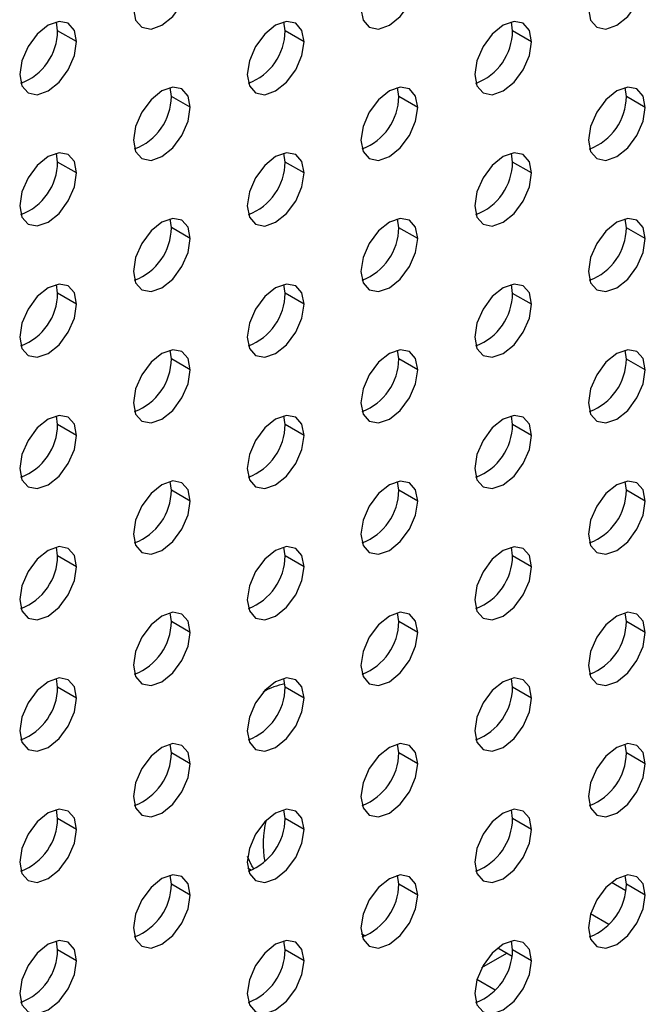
# Model space of a CAD drawing. Header units: millimetres. Extents: x 0 to 1118, y 0 to 864.
# Tile 400 of 438: x 1032.37 to 1034.7, y 688.9 to 692.58. Entities that reach past the tile are written whole.
import ezdxf

# ---------------------------------------------------------------- set-up
doc = ezdxf.new("R2010")
doc.units = ezdxf.units.MM

msp = doc.modelspace()

# ---------------------------------------------------------------- linework, layer by layer
at = {"color": 7, "linetype": 'Continuous', "lineweight": 25}
for p, q in [((1032.5092, 692.5375), (1032.5046, 692.5704)), ((1033.3577, 692.5374), (1033.3531, 692.5703)), ((1034.2062, 692.5373), (1034.2016, 692.5703)), ((1032.5799, 692.4967), (1032.5092, 692.5375)), ((1033.4284, 692.4966), (1033.3577, 692.5374)), ((1034.2769, 692.4965), (1034.2062, 692.5373)), ((1032.9334, 692.2925), (1032.9289, 692.3254)), ((1033.0041, 692.2517), (1032.9334, 692.2925)), ((1033.782, 692.2924), (1033.7774, 692.3253)), ((1033.8527, 692.2516), (1033.782, 692.2924)), ((1034.6305, 692.2923), (1034.6259, 692.3253)), ((1034.7012, 692.2515), (1034.6305, 692.2923)), ((1032.5092, 692.0476), (1032.5046, 692.0805)), ((1033.3577, 692.0475), (1033.3531, 692.0804)), ((1034.2062, 692.0474), (1034.2016, 692.0803)), ((1032.5799, 692.0067), (1032.5092, 692.0476)), ((1033.4284, 692.0067), (1033.3577, 692.0475)), ((1034.2769, 692.0066), (1034.2062, 692.0474)), ((1032.9334, 691.8026), (1032.9289, 691.8355)), ((1033.782, 691.8025), (1033.7774, 691.8354)), ((1034.6305, 691.8024), (1034.6259, 691.8353)), ((1033.0041, 691.7617), (1032.9334, 691.8026)), ((1033.8527, 691.7617), (1033.782, 691.8025)), ((1034.7012, 691.7616), (1034.6305, 691.8024)), ((1032.5092, 691.5576), (1032.5046, 691.5906)), ((1032.5799, 691.5168), (1032.5092, 691.5576)), ((1033.3577, 691.5576), (1033.3531, 691.5905)), ((1033.4284, 691.5167), (1033.3577, 691.5576)), ((1034.2062, 691.5575), (1034.2016, 691.5904)), ((1034.2769, 691.5167), (1034.2062, 691.5575)), ((1032.9334, 691.3126), (1032.9289, 691.3456)), ((1033.782, 691.3126), (1033.7774, 691.3455)), ((1034.6305, 691.3125), (1034.6259, 691.3454)), ((1033.0041, 691.2718), (1032.9334, 691.3126)), ((1033.8527, 691.2717), (1033.782, 691.3126)), ((1034.7012, 691.2717), (1034.6305, 691.3125)), ((1032.5092, 691.0677), (1032.5046, 691.1006)), ((1033.3577, 691.0676), (1033.3531, 691.1006)), ((1034.2062, 691.0676), (1034.2016, 691.1005)), ((1032.5799, 691.0269), (1032.5092, 691.0677)), ((1033.4284, 691.0268), (1033.3577, 691.0676)), ((1034.2769, 691.0267), (1034.2062, 691.0676)), ((1032.9334, 690.8227), (1032.9289, 690.8556)), ((1033.0041, 690.7819), (1032.9334, 690.8227)), ((1033.782, 690.8226), (1033.7774, 690.8556)), ((1033.8527, 690.7818), (1033.782, 690.8226)), ((1034.6305, 690.8226), (1034.6259, 690.8555)), ((1034.7012, 690.7817), (1034.6305, 690.8226)), ((1032.5092, 690.5778), (1032.5046, 690.6107)), ((1033.3577, 690.5777), (1033.3531, 690.6106)), ((1034.2062, 690.5776), (1034.2016, 690.6106)), ((1032.5799, 690.537), (1032.5092, 690.5778)), ((1033.4284, 690.5369), (1033.3577, 690.5777)), ((1034.2769, 690.5368), (1034.2062, 690.5776)), ((1032.9334, 690.3328), (1032.9289, 690.3657)), ((1033.782, 690.3327), (1033.7774, 690.3656)), ((1034.6305, 690.3326), (1034.6259, 690.3656)), ((1033.0041, 690.292), (1032.9334, 690.3328)), ((1033.8527, 690.2919), (1033.782, 690.3327)), ((1034.7012, 690.2918), (1034.6305, 690.3326)), ((1032.5092, 690.0879), (1032.5046, 690.1208)), ((1032.5799, 690.047), (1032.5092, 690.0879)), ((1033.3577, 690.0878), (1033.3531, 690.1207)), ((1033.4284, 690.047), (1033.3577, 690.0878)), ((1034.2062, 690.0877), (1034.2016, 690.1206)), ((1034.2769, 690.0469), (1034.2062, 690.0877)), ((1032.9334, 689.8429), (1032.9289, 689.8758)), ((1033.782, 689.8428), (1033.7774, 689.8757)), ((1034.6305, 689.8427), (1034.6259, 689.8756)), ((1033.0041, 689.802), (1032.9334, 689.8429)), ((1033.8527, 689.802), (1033.782, 689.8428)), ((1034.7012, 689.8019), (1034.6305, 689.8427)), ((1032.5092, 689.5979), (1032.5046, 689.6309)), ((1033.3577, 689.5979), (1033.3531, 689.6308)), ((1034.2062, 689.5978), (1034.2016, 689.6307)), ((1032.5799, 689.5571), (1032.5092, 689.5979)), ((1033.4284, 689.557), (1033.3577, 689.5979)), ((1034.2769, 689.557), (1034.2062, 689.5978)), ((1033.2318, 689.4049), (1033.2181, 689.4128)), ((1032.9334, 689.3529), (1032.9289, 689.3859)), ((1033.0041, 689.3121), (1032.9334, 689.3529)), ((1033.782, 689.3529), (1033.7774, 689.3858)), ((1033.8527, 689.312), (1033.782, 689.3529)), ((1034.5755, 689.3598), (1034.6287, 689.3291)), ((1034.6305, 689.3528), (1034.6259, 689.3857)), ((1034.7012, 689.312), (1034.6305, 689.3528)), ((1034.5655, 689.2023), (1034.4973, 689.2417)), ((1032.5092, 689.108), (1032.5046, 689.1409)), ((1033.3577, 689.1079), (1033.3531, 689.1409)), ((1033.6424, 689.1678), (1033.6561, 689.1599)), ((1033.6561, 689.1599), (1033.6424, 689.1678)), ((1034.2062, 689.1079), (1034.2016, 689.1408)), ((1032.5799, 689.0672), (1032.5092, 689.108)), ((1033.4284, 689.0671), (1033.3577, 689.1079)), ((1034.0916, 689.0414), (1034.185, 689.0953)), ((1034.1512, 689.1148), (1034.2044, 689.0842)), ((1034.185, 689.0953), (1034.2044, 689.0841)), ((1034.2769, 689.067), (1034.2062, 689.1079)), ((1034.1412, 688.9574), (1034.073, 688.9967))]:
    msp.add_line(p, q, dxfattribs=at)
at = {"color": 7, "linetype": 'Continuous', "lineweight": 25, "flags": 128}
for points in [[(1032.792, 692.6191), (1032.8001, 692.5769), (1032.8231, 692.5505), (1032.8575, 692.5438), (1032.8981, 692.5579), (1032.9387, 692.5906), (1032.9731, 692.6371), (1032.9961, 692.6901), (1033.0041, 692.7416)], [(1033.6405, 692.6191), (1033.6486, 692.5768), (1033.6716, 692.5504), (1033.706, 692.5437), (1033.7466, 692.5578), (1033.7872, 692.5906), (1033.8216, 692.637), (1033.8446, 692.69), (1033.8527, 692.7415)], [(1034.4891, 692.619), (1034.4971, 692.5768), (1034.5201, 692.5503), (1034.5545, 692.5436), (1034.5951, 692.5577), (1034.6357, 692.5905), (1034.6701, 692.6369), (1034.6931, 692.6899), (1034.7012, 692.7414)], [(1032.5799, 692.4967), (1032.5718, 692.5389), (1032.5488, 692.5653), (1032.5144, 692.572), (1032.4738, 692.5579), (1032.4332, 692.5252), (1032.3988, 692.4787), (1032.3758, 692.4257), (1032.3677, 692.3742)], [(1033.4284, 692.4966), (1033.4203, 692.5388), (1033.3973, 692.5653), (1033.3629, 692.5719), (1033.3223, 692.5578), (1033.2817, 692.5251), (1033.2473, 692.4787), (1033.2243, 692.4257), (1033.2163, 692.3741)], [(1034.2769, 692.4965), (1034.2689, 692.5387), (1034.2459, 692.5652), (1034.2115, 692.5719), (1034.1709, 692.5578), (1034.1303, 692.525), (1034.0959, 692.4786), (1034.0729, 692.4256), (1034.0648, 692.374)], [(1032.3677, 692.3742), (1032.3758, 692.332), (1032.3988, 692.3055), (1032.4332, 692.2988), (1032.4738, 692.313), (1032.5144, 692.3457), (1032.5488, 692.3921), (1032.5718, 692.4451), (1032.5799, 692.4967)], [(1033.2163, 692.3741), (1033.2243, 692.3319), (1033.2473, 692.3055), (1033.2817, 692.2988), (1033.3223, 692.3129), (1033.3629, 692.3456), (1033.3973, 692.392), (1033.4203, 692.4451), (1033.4284, 692.4966)], [(1034.0648, 692.374), (1034.0729, 692.3318), (1034.0959, 692.3054), (1034.1303, 692.2987), (1034.1709, 692.3128), (1034.2115, 692.3456), (1034.2459, 692.392), (1034.2689, 692.445), (1034.2769, 692.4965)], [(1033.0041, 692.2517), (1032.9961, 692.2939), (1032.9731, 692.3203), (1032.9387, 692.327), (1032.8981, 692.3129), (1032.8575, 692.2802), (1032.8231, 692.2337), (1032.8001, 692.1807), (1032.792, 692.1292)], [(1033.8527, 692.2516), (1033.8446, 692.2938), (1033.8216, 692.3203), (1033.7872, 692.3269), (1033.7466, 692.3128), (1033.706, 692.2801), (1033.6716, 692.2337), (1033.6486, 692.1807), (1033.6405, 692.1291)], [(1034.7012, 692.2515), (1034.6931, 692.2937), (1034.6701, 692.3202), (1034.6357, 692.3269), (1034.5951, 692.3128), (1034.5545, 692.28), (1034.5201, 692.2336), (1034.4971, 692.1806), (1034.4891, 692.129)], [(1032.792, 692.1292), (1032.8001, 692.087), (1032.8231, 692.0605), (1032.8575, 692.0538), (1032.8981, 692.068), (1032.9387, 692.1007), (1032.9731, 692.1471), (1032.9961, 692.2001), (1033.0041, 692.2517)], [(1033.6405, 692.1291), (1033.6486, 692.0869), (1033.6716, 692.0605), (1033.706, 692.0538), (1033.7466, 692.0679), (1033.7872, 692.1006), (1033.8216, 692.147), (1033.8446, 692.2001), (1033.8527, 692.2516)], [(1034.4891, 692.129), (1034.4971, 692.0868), (1034.5201, 692.0604), (1034.5545, 692.0537), (1034.5951, 692.0678), (1034.6357, 692.1006), (1034.6701, 692.147), (1034.6931, 692.2), (1034.7012, 692.2515)], [(1032.5799, 692.0067), (1032.5718, 692.049), (1032.5488, 692.0754), (1032.5144, 692.0821), (1032.4738, 692.068), (1032.4332, 692.0352), (1032.3988, 691.9888), (1032.3758, 691.9358), (1032.3677, 691.8843)], [(1033.4284, 692.0067), (1033.4203, 692.0489), (1033.3973, 692.0753), (1033.3629, 692.082), (1033.3223, 692.0679), (1033.2817, 692.0352), (1033.2473, 691.9887), (1033.2243, 691.9357), (1033.2163, 691.8842)], [(1034.2769, 692.0066), (1034.2689, 692.0488), (1034.2459, 692.0753), (1034.2115, 692.0819), (1034.1709, 692.0678), (1034.1303, 692.0351), (1034.0959, 691.9887), (1034.0729, 691.9357), (1034.0648, 691.8841)], [(1032.3677, 691.8843), (1032.3758, 691.8421), (1032.3988, 691.8156), (1032.4332, 691.8089), (1032.4738, 691.823), (1032.5144, 691.8558), (1032.5488, 691.9022), (1032.5718, 691.9552), (1032.5799, 692.0067)], [(1033.2163, 691.8842), (1033.2243, 691.842), (1033.2473, 691.8155), (1033.2817, 691.8088), (1033.3223, 691.823), (1033.3629, 691.8557), (1033.3973, 691.9021), (1033.4203, 691.9551), (1033.4284, 692.0067)], [(1034.0648, 691.8841), (1034.0729, 691.8419), (1034.0959, 691.8155), (1034.1303, 691.8088), (1034.1709, 691.8229), (1034.2115, 691.8556), (1034.2459, 691.902), (1034.2689, 691.9551), (1034.2769, 692.0066)], [(1033.0041, 691.7617), (1032.9961, 691.804), (1032.9731, 691.8304), (1032.9387, 691.8371), (1032.8981, 691.823), (1032.8575, 691.7902), (1032.8231, 691.7438), (1032.8001, 691.6908), (1032.792, 691.6393)], [(1033.8527, 691.7617), (1033.8446, 691.8039), (1033.8216, 691.8303), (1033.7872, 691.837), (1033.7466, 691.8229), (1033.706, 691.7902), (1033.6716, 691.7437), (1033.6486, 691.6907), (1033.6405, 691.6392)], [(1034.7012, 691.7616), (1034.6931, 691.8038), (1034.6701, 691.8303), (1034.6357, 691.8369), (1034.5951, 691.8228), (1034.5545, 691.7901), (1034.5201, 691.7437), (1034.4971, 691.6907), (1034.4891, 691.6391)], [(1032.792, 691.6393), (1032.8001, 691.5971), (1032.8231, 691.5706), (1032.8575, 691.5639), (1032.8981, 691.578), (1032.9387, 691.6108), (1032.9731, 691.6572), (1032.9961, 691.7102), (1033.0041, 691.7617)], [(1033.6405, 691.6392), (1033.6486, 691.597), (1033.6716, 691.5705), (1033.706, 691.5638), (1033.7466, 691.578), (1033.7872, 691.6107), (1033.8216, 691.6571), (1033.8446, 691.7101), (1033.8527, 691.7617)], [(1034.4891, 691.6391), (1034.4971, 691.5969), (1034.5201, 691.5704), (1034.5545, 691.5638), (1034.5951, 691.5779), (1034.6357, 691.6106), (1034.6701, 691.657), (1034.6931, 691.7101), (1034.7012, 691.7616)], [(1032.5799, 691.5168), (1032.5718, 691.559), (1032.5488, 691.5855), (1032.5144, 691.5922), (1032.4738, 691.5781), (1032.4332, 691.5453), (1032.3988, 691.4989), (1032.3758, 691.4459), (1032.3677, 691.3944)], [(1033.4284, 691.5167), (1033.4203, 691.559), (1033.3973, 691.5854), (1033.3629, 691.5921), (1033.3223, 691.578), (1033.2817, 691.5452), (1033.2473, 691.4988), (1033.2243, 691.4458), (1033.2163, 691.3943)], [(1034.2769, 691.5167), (1034.2689, 691.5589), (1034.2459, 691.5853), (1034.2115, 691.592), (1034.1709, 691.5779), (1034.1303, 691.5452), (1034.0959, 691.4987), (1034.0729, 691.4457), (1034.0648, 691.3942)], [(1032.3677, 691.3944), (1032.3758, 691.3521), (1032.3988, 691.3257), (1032.4332, 691.319), (1032.4738, 691.3331), (1032.5144, 691.3659), (1032.5488, 691.4123), (1032.5718, 691.4653), (1032.5799, 691.5168)], [(1033.2163, 691.3943), (1033.2243, 691.3521), (1033.2473, 691.3256), (1033.2817, 691.3189), (1033.3223, 691.333), (1033.3629, 691.3658), (1033.3973, 691.4122), (1033.4203, 691.4652), (1033.4284, 691.5167)], [(1034.0648, 691.3942), (1034.0729, 691.352), (1034.0959, 691.3255), (1034.1303, 691.3188), (1034.1709, 691.3329), (1034.2115, 691.3657), (1034.2459, 691.4121), (1034.2689, 691.4651), (1034.2769, 691.5167)], [(1033.0041, 691.2718), (1032.9961, 691.314), (1032.9731, 691.3405), (1032.9387, 691.3472), (1032.8981, 691.3331), (1032.8575, 691.3003), (1032.8231, 691.2539), (1032.8001, 691.2009), (1032.792, 691.1494)], [(1033.8527, 691.2717), (1033.8446, 691.3139), (1033.8216, 691.3404), (1033.7872, 691.3471), (1033.7466, 691.333), (1033.706, 691.3002), (1033.6716, 691.2538), (1033.6486, 691.2008), (1033.6405, 691.1493)], [(1034.7012, 691.2717), (1034.6931, 691.3139), (1034.6701, 691.3403), (1034.6357, 691.347), (1034.5951, 691.3329), (1034.5545, 691.3002), (1034.5201, 691.2537), (1034.4971, 691.2007), (1034.4891, 691.1492)], [(1032.792, 691.1494), (1032.8001, 691.1071), (1032.8231, 691.0807), (1032.8575, 691.074), (1032.8981, 691.0881), (1032.9387, 691.1209), (1032.9731, 691.1673), (1032.9961, 691.2203), (1033.0041, 691.2718)], [(1033.6405, 691.1493), (1033.6486, 691.1071), (1033.6716, 691.0806), (1033.706, 691.0739), (1033.7466, 691.088), (1033.7872, 691.1208), (1033.8216, 691.1672), (1033.8446, 691.2202), (1033.8527, 691.2717)], [(1034.4891, 691.1492), (1034.4971, 691.107), (1034.5201, 691.0805), (1034.5545, 691.0738), (1034.5951, 691.0879), (1034.6357, 691.1207), (1034.6701, 691.1671), (1034.6931, 691.2201), (1034.7012, 691.2717)], [(1032.5799, 691.0269), (1032.5718, 691.0691), (1032.5488, 691.0956), (1032.5144, 691.1023), (1032.4738, 691.0881), (1032.4332, 691.0554), (1032.3988, 691.009), (1032.3758, 690.956), (1032.3677, 690.9044)], [(1033.4284, 691.0268), (1033.4203, 691.069), (1033.3973, 691.0955), (1033.3629, 691.1022), (1033.3223, 691.0881), (1033.2817, 691.0553), (1033.2473, 691.0089), (1033.2243, 690.9559), (1033.2163, 690.9044)], [(1034.2769, 691.0267), (1034.2689, 691.0689), (1034.2459, 691.0954), (1034.2115, 691.1021), (1034.1709, 691.088), (1034.1303, 691.0552), (1034.0959, 691.0088), (1034.0729, 690.9558), (1034.0648, 690.9043)], [(1032.3677, 690.9044), (1032.3758, 690.8622), (1032.3988, 690.8358), (1032.4332, 690.8291), (1032.4738, 690.8432), (1032.5144, 690.8759), (1032.5488, 690.9224), (1032.5718, 690.9754), (1032.5799, 691.0269)], [(1033.2163, 690.9044), (1033.2243, 690.8621), (1033.2473, 690.8357), (1033.2817, 690.829), (1033.3223, 690.8431), (1033.3629, 690.8759), (1033.3973, 690.9223), (1033.4203, 690.9753), (1033.4284, 691.0268)], [(1034.0648, 690.9043), (1034.0729, 690.8621), (1034.0959, 690.8356), (1034.1303, 690.8289), (1034.1709, 690.843), (1034.2115, 690.8758), (1034.2459, 690.9222), (1034.2689, 690.9752), (1034.2769, 691.0267)], [(1033.0041, 690.7819), (1032.9961, 690.8241), (1032.9731, 690.8506), (1032.9387, 690.8573), (1032.8981, 690.8431), (1032.8575, 690.8104), (1032.8231, 690.764), (1032.8001, 690.711), (1032.792, 690.6594)], [(1033.8527, 690.7818), (1033.8446, 690.824), (1033.8216, 690.8505), (1033.7872, 690.8572), (1033.7466, 690.8431), (1033.706, 690.8103), (1033.6716, 690.7639), (1033.6486, 690.7109), (1033.6405, 690.6594)], [(1034.7012, 690.7817), (1034.6931, 690.8239), (1034.6701, 690.8504), (1034.6357, 690.8571), (1034.5951, 690.843), (1034.5545, 690.8102), (1034.5201, 690.7638), (1034.4971, 690.7108), (1034.4891, 690.6593)], [(1032.792, 690.6594), (1032.8001, 690.6172), (1032.8231, 690.5908), (1032.8575, 690.5841), (1032.8981, 690.5982), (1032.9387, 690.6309), (1032.9731, 690.6774), (1032.9961, 690.7304), (1033.0041, 690.7819)], [(1033.6405, 690.6594), (1033.6486, 690.6171), (1033.6716, 690.5907), (1033.706, 690.584), (1033.7466, 690.5981), (1033.7872, 690.6309), (1033.8216, 690.6773), (1033.8446, 690.7303), (1033.8527, 690.7818)], [(1034.4891, 690.6593), (1034.4971, 690.6171), (1034.5201, 690.5906), (1034.5545, 690.5839), (1034.5951, 690.598), (1034.6357, 690.6308), (1034.6701, 690.6772), (1034.6931, 690.7302), (1034.7012, 690.7817)], [(1032.5799, 690.537), (1032.5718, 690.5792), (1032.5488, 690.6056), (1032.5144, 690.6123), (1032.4738, 690.5982), (1032.4332, 690.5655), (1032.3988, 690.5191), (1032.3758, 690.466), (1032.3677, 690.4145)], [(1033.4284, 690.5369), (1033.4203, 690.5791), (1033.3973, 690.6056), (1033.3629, 690.6123), (1033.3223, 690.5981), (1033.2817, 690.5654), (1033.2473, 690.519), (1033.2243, 690.466), (1033.2163, 690.4144)], [(1034.2769, 690.5368), (1034.2689, 690.579), (1034.2459, 690.6055), (1034.2115, 690.6122), (1034.1709, 690.5981), (1034.1303, 690.5653), (1034.0959, 690.5189), (1034.0729, 690.4659), (1034.0648, 690.4144)], [(1032.3677, 690.4145), (1032.3758, 690.3723), (1032.3988, 690.3458), (1032.4332, 690.3392), (1032.4738, 690.3533), (1032.5144, 690.386), (1032.5488, 690.4324), (1032.5718, 690.4854), (1032.5799, 690.537)], [(1033.2163, 690.4144), (1033.2243, 690.3722), (1033.2473, 690.3458), (1033.2817, 690.3391), (1033.3223, 690.3532), (1033.3629, 690.3859), (1033.3973, 690.4324), (1033.4203, 690.4854), (1033.4284, 690.5369)], [(1034.0648, 690.4144), (1034.0729, 690.3721), (1034.0959, 690.3457), (1034.1303, 690.339), (1034.1709, 690.3531), (1034.2115, 690.3859), (1034.2459, 690.4323), (1034.2689, 690.4853), (1034.2769, 690.5368)], [(1033.0041, 690.292), (1032.9961, 690.3342), (1032.9731, 690.3606), (1032.9387, 690.3673), (1032.8981, 690.3532), (1032.8575, 690.3205), (1032.8231, 690.274), (1032.8001, 690.221), (1032.792, 690.1695)], [(1033.8527, 690.2919), (1033.8446, 690.3341), (1033.8216, 690.3606), (1033.7872, 690.3672), (1033.7466, 690.3531), (1033.706, 690.3204), (1033.6716, 690.274), (1033.6486, 690.221), (1033.6405, 690.1694)], [(1034.7012, 690.2918), (1034.6931, 690.334), (1034.6701, 690.3605), (1034.6357, 690.3672), (1034.5951, 690.3531), (1034.5545, 690.3203), (1034.5201, 690.2739), (1034.4971, 690.2209), (1034.4891, 690.1693)], [(1032.792, 690.1695), (1032.8001, 690.1273), (1032.8231, 690.1008), (1032.8575, 690.0941), (1032.8981, 690.1083), (1032.9387, 690.141), (1032.9731, 690.1874), (1032.9961, 690.2404), (1033.0041, 690.292)], [(1033.6405, 690.1694), (1033.6486, 690.1272), (1033.6716, 690.1008), (1033.706, 690.0941), (1033.7466, 690.1082), (1033.7872, 690.1409), (1033.8216, 690.1873), (1033.8446, 690.2404), (1033.8527, 690.2919)], [(1034.4891, 690.1693), (1034.4971, 690.1271), (1034.5201, 690.1007), (1034.5545, 690.094), (1034.5951, 690.1081), (1034.6357, 690.1409), (1034.6701, 690.1873), (1034.6931, 690.2403), (1034.7012, 690.2918)], [(1032.5799, 690.047), (1032.5718, 690.0893), (1032.5488, 690.1157), (1032.5144, 690.1224), (1032.4738, 690.1083), (1032.4332, 690.0755), (1032.3988, 690.0291), (1032.3758, 689.9761), (1032.3677, 689.9246)], [(1033.4284, 690.047), (1033.4203, 690.0892), (1033.3973, 690.1156), (1033.3629, 690.1223), (1033.3223, 690.1082), (1033.2817, 690.0755), (1033.2473, 690.029), (1033.2243, 689.976), (1033.2163, 689.9245)], [(1034.2769, 690.0469), (1034.2689, 690.0891), (1034.2459, 690.1156), (1034.2115, 690.1222), (1034.1709, 690.1081), (1034.1303, 690.0754), (1034.0959, 690.029), (1034.0729, 689.976), (1034.0648, 689.9244)], [(1032.3677, 689.9246), (1032.3758, 689.8824), (1032.3988, 689.8559), (1032.4332, 689.8492), (1032.4738, 689.8633), (1032.5144, 689.8961), (1032.5488, 689.9425), (1032.5718, 689.9955), (1032.5799, 690.047)], [(1033.2163, 689.9245), (1033.2243, 689.8823), (1033.2473, 689.8558), (1033.2817, 689.8491), (1033.3223, 689.8633), (1033.3629, 689.896), (1033.3973, 689.9424), (1033.4203, 689.9954), (1033.4284, 690.047)], [(1034.0648, 689.9244), (1034.0729, 689.8822), (1034.0959, 689.8558), (1034.1303, 689.8491), (1034.1709, 689.8632), (1034.2115, 689.8959), (1034.2459, 689.9423), (1034.2689, 689.9954), (1034.2769, 690.0469)], [(1033.0041, 689.802), (1032.9961, 689.8443), (1032.9731, 689.8707), (1032.9387, 689.8774), (1032.8981, 689.8633), (1032.8575, 689.8305), (1032.8231, 689.7841), (1032.8001, 689.7311), (1032.792, 689.6796)], [(1033.8527, 689.802), (1033.8446, 689.8442), (1033.8216, 689.8706), (1033.7872, 689.8773), (1033.7466, 689.8632), (1033.706, 689.8305), (1033.6716, 689.784), (1033.6486, 689.731), (1033.6405, 689.6795)], [(1034.7012, 689.8019), (1034.6931, 689.8441), (1034.6701, 689.8706), (1034.6357, 689.8772), (1034.5951, 689.8631), (1034.5545, 689.8304), (1034.5201, 689.784), (1034.4971, 689.731), (1034.4891, 689.6794)], [(1032.792, 689.6796), (1032.8001, 689.6374), (1032.8231, 689.6109), (1032.8575, 689.6042), (1032.8981, 689.6183), (1032.9387, 689.6511), (1032.9731, 689.6975), (1032.9961, 689.7505), (1033.0041, 689.802)], [(1033.6405, 689.6795), (1033.6486, 689.6373), (1033.6716, 689.6108), (1033.706, 689.6041), (1033.7466, 689.6183), (1033.7872, 689.651), (1033.8216, 689.6974), (1033.8446, 689.7504), (1033.8527, 689.802)], [(1034.4891, 689.6794), (1034.4971, 689.6372), (1034.5201, 689.6108), (1034.5545, 689.6041), (1034.5951, 689.6182), (1034.6357, 689.6509), (1034.6701, 689.6973), (1034.6931, 689.7504), (1034.7012, 689.8019)], [(1032.5799, 689.5571), (1032.5718, 689.5993), (1032.5488, 689.6258), (1032.5144, 689.6325), (1032.4738, 689.6184), (1032.4332, 689.5856), (1032.3988, 689.5392), (1032.3758, 689.4862), (1032.3677, 689.4347)], [(1033.4284, 689.557), (1033.4203, 689.5993), (1033.3973, 689.6257), (1033.3629, 689.6324), (1033.3223, 689.6183), (1033.2817, 689.5855), (1033.2473, 689.5391), (1033.2243, 689.4861), (1033.2163, 689.4346)], [(1034.2769, 689.557), (1034.2689, 689.5992), (1034.2459, 689.6256), (1034.2115, 689.6323), (1034.1709, 689.6182), (1034.1303, 689.5855), (1034.0959, 689.539), (1034.0729, 689.486), (1034.0648, 689.4345)], [(1032.3677, 689.4347), (1032.3758, 689.3925), (1032.3988, 689.366), (1032.4332, 689.3593), (1032.4738, 689.3734), (1032.5144, 689.4062), (1032.5488, 689.4526), (1032.5718, 689.5056), (1032.5799, 689.5571)], [(1033.2163, 689.4346), (1033.2243, 689.3924), (1033.2473, 689.3659), (1033.2817, 689.3592), (1033.3223, 689.3733), (1033.3629, 689.4061), (1033.3973, 689.4525), (1033.4203, 689.5055), (1033.4284, 689.557)], [(1034.0648, 689.4345), (1034.0729, 689.3923), (1034.0959, 689.3658), (1034.1303, 689.3591), (1034.1709, 689.3733), (1034.2115, 689.406), (1034.2459, 689.4524), (1034.2689, 689.5054), (1034.2769, 689.557)], [(1033.2424, 689.4093), (1033.2342, 689.4209), (1033.2177, 689.4555)], [(1033.0041, 689.3121), (1032.9961, 689.3543), (1032.9731, 689.3808), (1032.9387, 689.3875), (1032.8981, 689.3734), (1032.8575, 689.3406), (1032.8231, 689.2942), (1032.8001, 689.2412), (1032.792, 689.1897)], [(1033.8527, 689.312), (1033.8446, 689.3543), (1033.8216, 689.3807), (1033.7872, 689.3874), (1033.7466, 689.3733), (1033.706, 689.3405), (1033.6716, 689.2941), (1033.6486, 689.2411), (1033.6405, 689.1896)], [(1034.7012, 689.312), (1034.6931, 689.3542), (1034.6701, 689.3806), (1034.6357, 689.3873), (1034.5951, 689.3732), (1034.5545, 689.3405), (1034.5201, 689.294), (1034.4971, 689.241), (1034.4891, 689.1895)], [(1032.792, 689.1897), (1032.8001, 689.1474), (1032.8231, 689.121), (1032.8575, 689.1143), (1032.8981, 689.1284), (1032.9387, 689.1612), (1032.9731, 689.2076), (1032.9961, 689.2606), (1033.0041, 689.3121)], [(1033.6405, 689.1896), (1033.6486, 689.1474), (1033.6716, 689.1209), (1033.706, 689.1142), (1033.7466, 689.1283), (1033.7872, 689.1611), (1033.8216, 689.2075), (1033.8446, 689.2605), (1033.8527, 689.312)], [(1034.4891, 689.1895), (1034.4971, 689.1473), (1034.5201, 689.1208), (1034.5545, 689.1141), (1034.5951, 689.1282), (1034.6357, 689.161), (1034.6701, 689.2074), (1034.6931, 689.2604), (1034.7012, 689.312)], [(1032.5799, 689.0672), (1032.5718, 689.1094), (1032.5488, 689.1359), (1032.5144, 689.1426), (1032.4738, 689.1284), (1032.4332, 689.0957), (1032.3988, 689.0493), (1032.3758, 688.9963), (1032.3677, 688.9447)], [(1033.4284, 689.0671), (1033.4203, 689.1093), (1033.3973, 689.1358), (1033.3629, 689.1425), (1033.3223, 689.1284), (1033.2817, 689.0956), (1033.2473, 689.0492), (1033.2243, 688.9962), (1033.2163, 688.9447)], [(1034.2769, 689.067), (1034.2689, 689.1092), (1034.2459, 689.1357), (1034.2115, 689.1424), (1034.1709, 689.1283), (1034.1303, 689.0955), (1034.0959, 689.0491), (1034.0729, 688.9961), (1034.0648, 688.9446)], [(1032.3677, 688.9447), (1032.3758, 688.9025), (1032.3988, 688.8761), (1032.4332, 688.8694), (1032.4738, 688.8835), (1032.5144, 688.9162), (1032.5488, 688.9627), (1032.5718, 689.0157), (1032.5799, 689.0672)], [(1033.2163, 688.9447), (1033.2243, 688.9024), (1033.2473, 688.876), (1033.2817, 688.8693), (1033.3223, 688.8834), (1033.3629, 688.9162), (1033.3973, 688.9626), (1033.4203, 689.0156), (1033.4284, 689.0671)], [(1034.0648, 688.9446), (1034.0729, 688.9024), (1034.0959, 688.8759), (1034.1303, 688.8692), (1034.1709, 688.8833), (1034.2115, 688.9161), (1034.2459, 688.9625), (1034.2689, 689.0155), (1034.2769, 689.067)]]:
    msp.add_lwpolyline(points, dxfattribs=at)
at = {"color": 7, "linetype": 'Continuous', "lineweight": 25}
for centre, radius, start, end in [((1032.2967, 692.5399), 0.2125, 290.8517, 359.3594), ((1033.1452, 692.5398), 0.2125, 290.8517, 359.3594), ((1033.9937, 692.5397), 0.2125, 290.8517, 359.3594), ((1032.7209, 692.2949), 0.2125, 290.8517, 359.3594), ((1033.5695, 692.2948), 0.2125, 290.8517, 359.3594), ((1034.418, 692.2947), 0.2125, 290.8517, 359.3594), ((1032.2967, 692.0499), 0.2125, 290.8517, 359.3594), ((1033.1452, 692.0499), 0.2125, 290.8517, 359.3594), ((1033.9937, 692.0498), 0.2125, 290.8517, 359.3594), ((1032.7209, 691.8049), 0.2125, 290.8517, 359.3594), ((1033.5695, 691.8049), 0.2125, 290.8517, 359.3594), ((1034.418, 691.8048), 0.2125, 290.8517, 359.3594), ((1032.2967, 691.56), 0.2125, 290.8517, 359.3594), ((1033.1452, 691.5599), 0.2125, 290.8517, 359.3594), ((1033.9937, 691.5599), 0.2125, 290.8517, 359.3594), ((1032.7209, 691.315), 0.2125, 290.8517, 359.3594), ((1033.5695, 691.3149), 0.2125, 290.8517, 359.3594), ((1034.418, 691.3149), 0.2125, 290.8517, 359.3594), ((1032.2967, 691.0701), 0.2125, 290.8517, 359.3594), ((1033.1452, 691.07), 0.2125, 290.8517, 359.3594), ((1033.9937, 691.0699), 0.2125, 290.8517, 359.3594), ((1032.7209, 690.8251), 0.2125, 290.8517, 359.3594), ((1033.5695, 690.825), 0.2125, 290.8517, 359.3594), ((1034.418, 690.8249), 0.2125, 290.8517, 359.3594), ((1032.2967, 690.5802), 0.2125, 290.8517, 359.3594), ((1033.1452, 690.5801), 0.2125, 290.8517, 359.3594), ((1033.9937, 690.58), 0.2125, 290.8517, 359.3594), ((1032.7209, 690.3352), 0.2125, 290.8517, 359.3594), ((1033.5695, 690.3351), 0.2125, 290.8517, 359.3594), ((1034.418, 690.335), 0.2125, 290.8517, 359.3594), ((1032.2967, 690.0902), 0.2125, 290.8517, 359.3594), ((1033.1452, 690.0902), 0.2125, 290.8517, 359.3594), ((1033.4034, 689.8572), 0.2477, 100.7736, 121.0337), ((1033.9937, 690.0901), 0.2125, 290.8517, 359.3594), ((1032.7209, 689.8452), 0.2125, 290.8517, 359.3594), ((1033.5695, 689.8452), 0.2125, 290.8517, 359.3594), ((1034.418, 689.8451), 0.2125, 290.8517, 359.3594), ((1032.2967, 689.6003), 0.2125, 290.8517, 359.3594), ((1033.1452, 689.6002), 0.2125, 290.8517, 359.3594), ((1033.6073, 689.5032), 0.3319, 164.6399, 191.5261), ((1033.9937, 689.6002), 0.2125, 290.8517, 359.3594), ((1032.7209, 689.3553), 0.2125, 290.8517, 359.3594), ((1033.5695, 689.3552), 0.2125, 290.8517, 359.3594), ((1034.418, 689.3552), 0.2125, 290.8517, 359.3594), ((1032.2967, 689.1104), 0.2125, 290.8517, 359.3594), ((1033.1452, 689.1103), 0.2125, 290.8517, 359.3594), ((1033.9937, 689.1102), 0.2125, 290.8517, 359.3594)]:
    msp.add_arc(centre, radius, start, end, dxfattribs=at)

doc.saveas('drawing.dxf')
